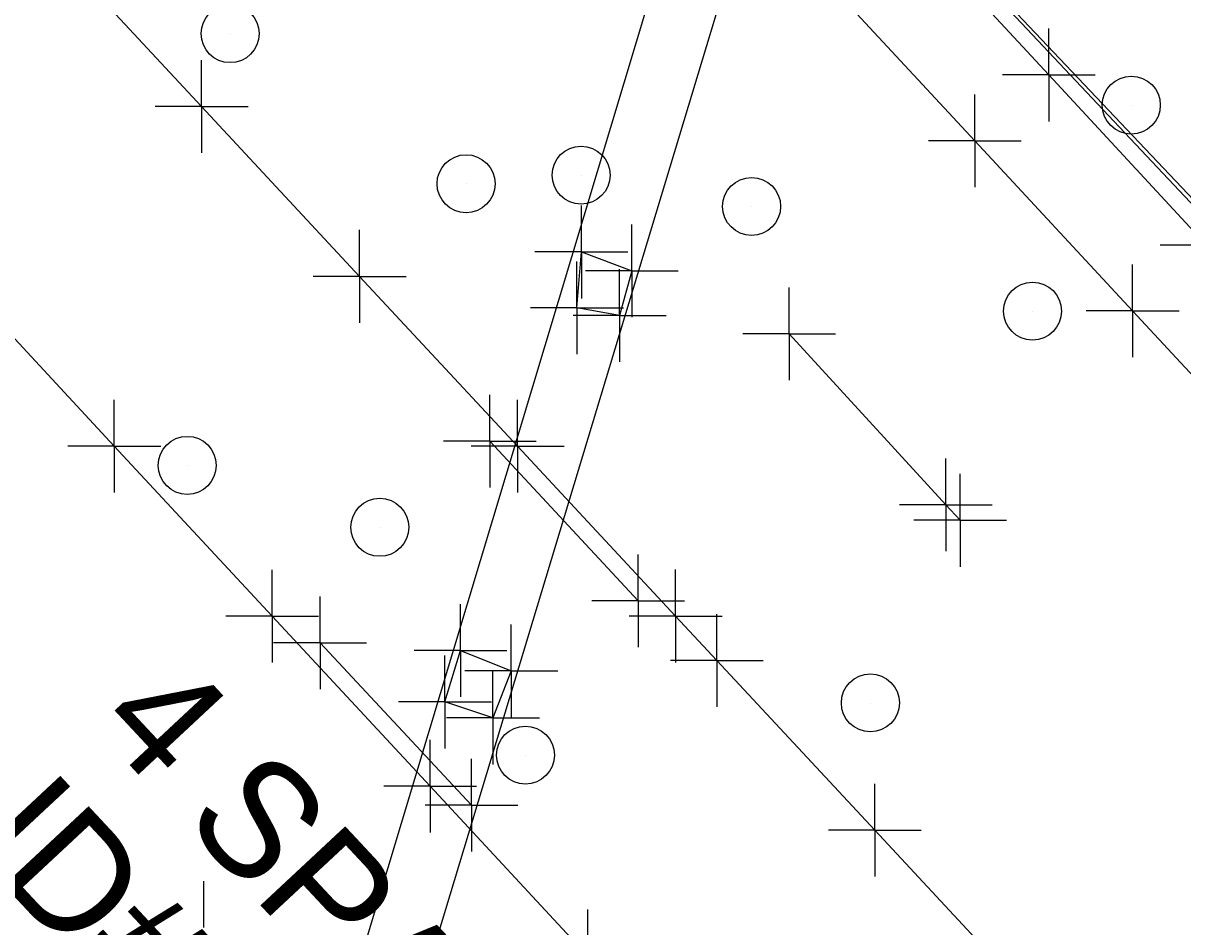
# Model space of a CAD drawing. Extents: x 0 to 1944463, y 0 to 420651.
# Drawn here: x 1943108.33 to 1943158.32, y 417538.14 to 417577.09 of the extents above; entities that cross this region are included whole.
import ezdxf

# ---------------------------------------------------------------- set-up
doc = ezdxf.new("R2010")
doc.units = 0
for name, color, linetype in [('SUR - DRG - Bridge Deck', 7, 'Continuous'), ('SUR - DRG - Bridges', 7, 'Continuous'), ('SUR - DRG - Bridges - Points - Locators', 7, 'Continuous'), ('SUR - DRG - Bridges Text', 7, 'Continuous'), ('SUR - DRG - Pipes and Culverts Text', 7, 'Continuous'), ('SUR - DTM - Spot Points - Locators', 7, 'Continuous'), ('SUR - TR-CTRL - Pavement Marking', 7, 'Continuous'), ('SUR - TR-CTRL - Pavement Marking - Points - Locators', 7, 'Continuous'), ('SUR - TRAN - Features', 7, 'Continuous')]:
    doc.layers.add(name, color=color, linetype=linetype)

msp = doc.modelspace()

# ---------------------------------------------------------------- linework, layer by layer
at = {"layer": 'SUR - DRG - Bridge Deck'}
for points in [[(1943113.605, 417617.591), (1943147.37, 417581.35), (1943183.041, 417543.482), (1943220.131, 417503.654)], [(1943113.608, 417617.795), (1943147.49, 417581.399), (1943183.285, 417543.641), (1943220.171, 417503.952)]]:
    msp.add_lwpolyline(points, dxfattribs=at)
at = {"layer": 'SUR - DRG - Bridges'}
for p, q in [((1943112.74, 417503.1), (1943141.32, 417598.06)), ((1943132.39, 417567.23), (1943134.57, 417566.42)), ((1943126.51, 417547.83), (1943127.18, 417550.05))]:
    msp.add_line(p, q, dxfattribs=at)
for points in [[(1943112.74, 417503.1), (1943115.48, 417502.29), (1943144.12, 417597.06), (1943141.32, 417598.06)], [(1943134.57, 417566.42), (1943134.04, 417564.49), (1943132.2, 417564.82), (1943132.39, 417567.23)], [(1943127.18, 417550.05), (1943129.37, 417549.17), (1943128.58, 417547.14), (1943126.51, 417547.83)]]:
    msp.add_lwpolyline(points, dxfattribs=at)
at = {"layer": 'SUR - DRG - Bridges - Points - Locators'}
for p, q in [((1943132.39, 417567.23), (1943132.39, 417569.23)), ((1943134.57, 417566.42), (1943134.57, 417568.42)), ((1943132.39, 417567.23), (1943130.39, 417567.23)), ((1943132.39, 417567.23), (1943134.39, 417567.23)), ((1943132.39, 417567.23), (1943132.39, 417565.23)), ((1943132.2, 417564.82), (1943132.2, 417566.82)), ((1943134.57, 417566.42), (1943132.57, 417566.42)), ((1943134.04, 417564.49), (1943134.04, 417566.49)), ((1943134.57, 417566.42), (1943136.57, 417566.42)), ((1943134.57, 417566.42), (1943134.57, 417564.42)), ((1943132.2, 417564.82), (1943130.2, 417564.82)), ((1943132.2, 417564.82), (1943134.2, 417564.82)), ((1943132.2, 417564.82), (1943132.2, 417562.82)), ((1943134.04, 417564.49), (1943132.04, 417564.49)), ((1943134.04, 417564.49), (1943136.04, 417564.49)), ((1943134.04, 417564.49), (1943134.04, 417562.49)), ((1943127.18, 417550.05), (1943127.18, 417552.05)), ((1943129.37, 417549.17), (1943129.37, 417551.17)), ((1943127.18, 417550.05), (1943125.18, 417550.05)), ((1943126.51, 417547.83), (1943126.51, 417549.83)), ((1943127.18, 417550.05), (1943129.18, 417550.05)), ((1943127.18, 417550.05), (1943127.18, 417548.05)), ((1943129.37, 417549.17), (1943127.37, 417549.17)), ((1943128.58, 417547.14), (1943128.58, 417549.14)), ((1943129.37, 417549.17), (1943131.37, 417549.17)), ((1943129.37, 417549.17), (1943129.37, 417547.17)), ((1943126.51, 417547.83), (1943124.51, 417547.83)), ((1943126.51, 417547.83), (1943128.51, 417547.83)), ((1943126.51, 417547.83), (1943126.51, 417545.83)), ((1943128.58, 417547.14), (1943126.58, 417547.14)), ((1943128.58, 417547.14), (1943130.58, 417547.14)), ((1943128.58, 417547.14), (1943128.58, 417545.14))]:
    msp.add_line(p, q, dxfattribs=at)
at = {"layer": 'SUR - DTM - Spot Points - Locators'}
for p, q in [((1943117.26, 417576.63), (1943117.26, 417576.63)), ((1943156.11, 417573.55), (1943156.11, 417573.55)), ((1943127.43, 417570.16), (1943127.43, 417570.16)), ((1943132.39, 417570.53), (1943132.39, 417570.53)), ((1943139.74, 417569.18), (1943139.74, 417569.18)), ((1943151.85, 417564.67), (1943151.85, 417564.67)), ((1943115.41, 417558.02), (1943115.41, 417558.02)), ((1943123.71, 417555.35), (1943123.71, 417555.35)), ((1943144.86, 417547.78), (1943144.86, 417547.78)), ((1943129.99, 417545.53), (1943129.99, 417545.53))]:
    msp.add_line(p, q, dxfattribs=at)
for centre in [(1943117.249, 417576.641), (1943156.099, 417573.561), (1943132.379, 417570.541), (1943127.419, 417570.171), (1943139.729, 417569.191), (1943151.839, 417564.681), (1943115.399, 417558.031), (1943123.699, 417555.361), (1943144.849, 417547.791), (1943129.979, 417545.541)]:
    msp.add_circle(centre, 1.25, dxfattribs=at)
at = {"layer": 'SUR - TR-CTRL - Pavement Marking'}
for points in [[(1943098.42, 417635.279), (1943103.018, 417629.276), (1943109.491, 417621.654), (1943112.594, 417618), (1943119.388, 417610.663), (1943126.183, 417603.326), (1943132.978, 417595.989), (1943138.955, 417589.534), (1943145.75, 417582.197), (1943152.545, 417574.86), (1943159.34, 417567.523), (1943166.134, 417560.186), (1943171.446, 417554.451), (1943178.3, 417547.169), (1943185.154, 417539.887), (1943192.008, 417532.606), (1943198.862, 417525.324), (1943205.716, 417518.042), (1943212.57, 417510.76)], [(1943109.726, 417614.439), (1943116.557, 417607.135), (1943123.387, 417599.832), (1943130.218, 417592.529), (1943137.049, 417585.225), (1943142.549, 417579.345), (1943149.353, 417572.016), (1943156.157, 417564.688), (1943162.961, 417557.359), (1943169.765, 417550.031), (1943171.766, 417547.876), (1943178.604, 417540.579), (1943185.442, 417533.282), (1943192.28, 417525.986), (1943199.118, 417518.689), (1943205.956, 417511.392), (1943210.536, 417506.506), (1943217.374, 417499.209)], [(1943109.208, 417580.822), (1943116.02, 417573.5), (1943122.831, 417566.179), (1943129.643, 417558.857), (1943136.454, 417551.536), (1943138.234, 417549.623), (1943145.045, 417542.301), (1943151.857, 417534.98), (1943158.668, 417527.659), (1943165.48, 417520.337), (1943171.602, 417513.757), (1943178.432, 417506.453), (1943185.262, 417499.149), (1943192.092, 417491.844), (1943198.922, 417484.54), (1943201.947, 417481.305), (1943208.757, 417473.982), (1943215.567, 417466.659)], [(1943092.328, 417580.219), (1943099.155, 417572.913), (1943105.446, 417566.18), (1943112.254, 417558.855), (1943119.061, 417551.53), (1943125.869, 417544.204), (1943132.676, 417536.879), (1943139.483, 417529.554), (1943146.241, 417522.283), (1943153.048, 417514.958), (1943159.856, 417507.633), (1943166.663, 417500.307), (1943173.47, 417492.982), (1943174.548, 417491.823), (1943181.301, 417484.447), (1943188.054, 417477.072), (1943194.807, 417469.696), (1943199.772, 417464.274)], [(1943141.351, 417563.701), (1943148.106, 417556.328), (1943148.716, 417555.661)], [(1943128.447, 417559.072), (1943134.835, 417552.193)], [(1943121.125, 417550.378), (1943127.657, 417543.383)]]:
    msp.add_lwpolyline(points, dxfattribs=at)
at = {"layer": 'SUR - TR-CTRL - Pavement Marking - Points - Locators'}
for p, q in [((1943152.545, 417574.86), (1943152.545, 417576.86)), ((1943116.02, 417573.5), (1943116.02, 417575.5)), ((1943152.545, 417574.86), (1943150.545, 417574.86)), ((1943152.545, 417574.86), (1943154.545, 417574.86)), ((1943152.545, 417574.86), (1943152.545, 417572.86)), ((1943116.02, 417573.5), (1943114.02, 417573.5)), ((1943116.02, 417573.5), (1943118.02, 417573.5)), ((1943116.02, 417573.5), (1943116.02, 417571.5)), ((1943122.831, 417566.179), (1943122.831, 417568.179)), ((1943159.34, 417567.523), (1943157.34, 417567.523)), ((1943122.831, 417566.179), (1943120.831, 417566.179)), ((1943122.831, 417566.179), (1943124.831, 417566.179)), ((1943122.831, 417566.179), (1943122.831, 417564.179)), ((1943141.351, 417563.701), (1943141.351, 417565.701)), ((1943141.351, 417563.701), (1943139.351, 417563.701)), ((1943141.351, 417563.701), (1943143.351, 417563.701)), ((1943141.351, 417563.701), (1943141.351, 417561.701)), ((1943112.254, 417558.855), (1943112.254, 417560.855)), ((1943128.447, 417559.072), (1943128.447, 417561.072)), ((1943129.643, 417558.857), (1943129.643, 417560.857)), ((1943112.254, 417558.855), (1943110.254, 417558.855)), ((1943112.254, 417558.855), (1943114.254, 417558.855)), ((1943112.254, 417558.855), (1943112.254, 417556.855)), ((1943128.447, 417559.072), (1943126.447, 417559.072)), ((1943129.643, 417558.857), (1943127.643, 417558.857)), ((1943128.447, 417559.072), (1943130.447, 417559.072)), ((1943128.447, 417559.072), (1943128.447, 417557.072)), ((1943129.643, 417558.857), (1943131.643, 417558.857)), ((1943129.643, 417558.857), (1943129.643, 417556.857)), ((1943148.106, 417556.328), (1943148.106, 417558.328)), ((1943148.716, 417555.661), (1943148.716, 417557.661)), ((1943148.106, 417556.328), (1943146.106, 417556.328)), ((1943148.106, 417556.328), (1943150.106, 417556.328)), ((1943148.106, 417556.328), (1943148.106, 417554.328)), ((1943148.716, 417555.661), (1943146.716, 417555.661)), ((1943148.716, 417555.661), (1943150.716, 417555.661)), ((1943148.716, 417555.661), (1943148.716, 417553.661)), ((1943134.835, 417552.193), (1943134.835, 417554.193)), ((1943119.061, 417551.53), (1943119.061, 417553.53)), ((1943136.454, 417551.536), (1943136.454, 417553.536)), ((1943121.125, 417550.378), (1943121.125, 417552.378)), ((1943134.835, 417552.193), (1943132.835, 417552.193)), ((1943134.835, 417552.193), (1943136.835, 417552.193)), ((1943134.835, 417552.193), (1943134.835, 417550.193)), ((1943138.234, 417549.623), (1943138.234, 417551.623)), ((1943119.061, 417551.53), (1943117.061, 417551.53)), ((1943119.061, 417551.53), (1943121.061, 417551.53)), ((1943119.061, 417551.53), (1943119.061, 417549.53)), ((1943136.454, 417551.536), (1943134.454, 417551.536)), ((1943136.454, 417551.536), (1943138.454, 417551.536)), ((1943136.454, 417551.536), (1943136.454, 417549.536)), ((1943121.125, 417550.378), (1943119.125, 417550.378)), ((1943121.125, 417550.378), (1943123.125, 417550.378)), ((1943121.125, 417550.378), (1943121.125, 417548.378)), ((1943138.234, 417549.623), (1943136.234, 417549.623)), ((1943138.234, 417549.623), (1943140.234, 417549.623)), ((1943138.234, 417549.623), (1943138.234, 417547.623)), ((1943125.869, 417544.204), (1943125.869, 417546.204)), ((1943127.657, 417543.383), (1943127.657, 417545.383)), ((1943125.869, 417544.204), (1943123.869, 417544.204)), ((1943125.869, 417544.204), (1943127.869, 417544.204)), ((1943125.869, 417544.204), (1943125.869, 417542.204)), ((1943145.045, 417542.301), (1943145.045, 417544.301)), ((1943127.657, 417543.383), (1943125.657, 417543.383)), ((1943127.657, 417543.383), (1943129.657, 417543.383)), ((1943127.657, 417543.383), (1943127.657, 417541.383)), ((1943145.045, 417542.301), (1943143.045, 417542.301)), ((1943145.045, 417542.301), (1943147.045, 417542.301)), ((1943145.045, 417542.301), (1943145.045, 417540.301)), ((1943116.116, 417538.107), (1943116.116, 417540.107)), ((1943132.676, 417536.879), (1943132.676, 417538.879))]:
    msp.add_line(p, q, dxfattribs=at)
at = {"layer": 'SUR - TRAN - Features'}
for p, q in [((1943149.353, 417572.016), (1943149.353, 417574.016)), ((1943149.353, 417572.016), (1943147.353, 417572.016)), ((1943149.353, 417572.016), (1943151.353, 417572.016)), ((1943149.353, 417572.016), (1943149.353, 417570.016)), ((1943156.157, 417564.688), (1943156.157, 417566.688)), ((1943156.157, 417564.688), (1943154.157, 417564.688)), ((1943156.157, 417564.688), (1943158.157, 417564.688)), ((1943156.157, 417564.688), (1943156.157, 417562.688))]:
    msp.add_line(p, q, dxfattribs=at)

# ---------------------------------------------------------------- texts
at = {"layer": 'SUR - DRG - Bridges Text'}
for s, p in [('4 SPAN CONC BRIDGE', (1943111.335, 417546.803)), ('ID#16SR0020015', (1943105.849, 417541.688))]:
    msp.add_text(s, height=4.99999, rotation=313, dxfattribs=at).set_placement(p)
at = {"layer": 'SUR - DRG - Pipes and Culverts Text'}
msp.add_text('DIRECTION ONLY', height=4.99999, rotation=314.4432, dxfattribs=at).set_placement((1943152.034, 417589.472))

doc.saveas('drawing.dxf')
